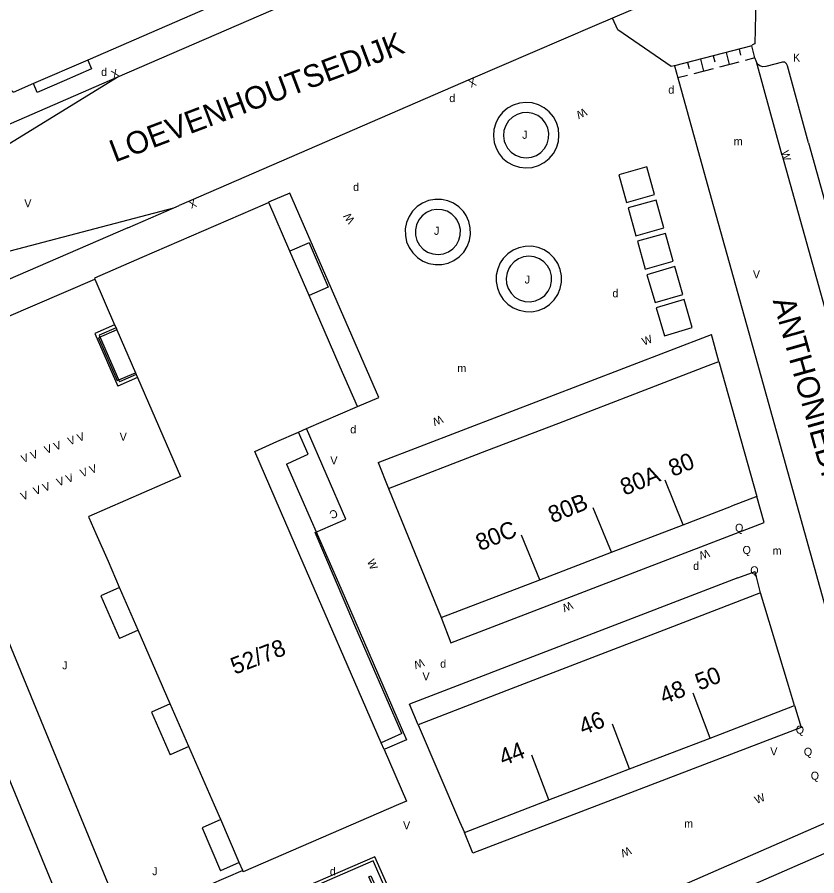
# Model space of a CAD drawing. Extents: x 134999 to 136502, y 457398 to 459002.
# Drawn here: x 135851.3 to 135901.2, y 457582.3 to 457636 of the extents above; entities that cross this region are included whole.
import ezdxf

# ---------------------------------------------------------------- set-up
doc = ezdxf.new("R2010")
doc.units = 0
for name, color, linetype in [('RI_DGTB_15', 7, 'Continuous'), ('RI_DGTB_2', 7, 'Continuous'), ('RI_DGTB_29', 7, 'Continuous'), ('RI_DGTB_30', 7, 'Continuous'), ('RI_DGTB_31', 7, 'Continuous'), ('RI_DGTB_35', 7, 'Continuous'), ('RI_DGTB_36', 7, 'Continuous'), ('RI_DGTB_37', 7, 'Continuous'), ('RI_DGTB_43', 7, 'Continuous'), ('RI_DGTB_49', 7, 'Continuous'), ('RI_DGTB_53', 7, 'Continuous'), ('RI_DGTB_7', 7, 'Continuous')]:
    doc.layers.add(name, color=color, linetype=linetype)

msp = doc.modelspace()

# ---------------------------------------------------------------- linework, layer by layer
at = {"layer": 'RI_DGTB_15'}
for p, q in [((135892.864, 457604.266), (135891.729, 457607.043)), ((135888.38, 457602.547), (135887.245, 457605.324)), ((135883.898, 457600.828), (135882.763, 457603.605)), ((135894.552, 457590.946), (135893.478, 457593.747)), ((135889.51, 457589.011), (135888.436, 457591.812)), ((135884.47, 457587.076), (135883.396, 457589.877))]:
    msp.add_line(p, q, dxfattribs=at)
at = {"layer": 'RI_DGTB_2'}
for p, q in [((135895.097, 457614.466), (135897.46, 457606.021)), ((135874.439, 457606.528), (135877.734, 457598.464)), ((135897.46, 457606.021), (135895.878, 457605.422))]:
    msp.add_line(p, q, dxfattribs=at)
for points in [[(135873.983, 457641.263), (135869.992, 457639.532), (135855.655, 457633.289)], [(135855.655, 457633.289), (135852.261, 457631.816)], [(135852.261, 457631.816), (135850.99, 457631.272), (135850.952, 457631.359)], [(135866.967, 457624.394), (135866.736, 457624.298), (135859.037, 457620.949), (135856.083, 457619.661), (135856.103, 457619.614)], [(135868.291, 457621.346), (135866.967, 457624.394)], [(135869.489, 457618.59), (135868.291, 457621.346)], [(135856.103, 457619.614), (135857.341, 457616.757)], [(135872.502, 457611.66), (135871.439, 457614.101), (135869.489, 457618.59)], [(135857.341, 457616.757), (135857.425, 457616.564)], [(135857.425, 457616.564), (135857.48, 457616.438)], [(135857.48, 457616.438), (135858.642, 457613.762)], [(135889.563, 457612.341), (135894.43, 457614.214), (135895.097, 457614.466)], [(135858.642, 457613.762), (135858.692, 457613.646)], [(135858.692, 457613.646), (135858.776, 457613.453)], [(135858.776, 457613.453), (135861.452, 457607.285), (135855.721, 457604.786)], [(135885.082, 457610.618), (135886.009, 457610.974), (135889.563, 457612.341)], [(135869.334, 457610.272), (135872.508, 457611.645)], [(135872.508, 457611.645), (135872.502, 457611.66)], [(135880.601, 457608.896), (135885.082, 457610.618)], [(135873.991, 457590.649), (135868.63, 457602.979), (135866.089, 457608.85), (135867.468, 457609.465), (135868.83, 457610.054)], [(135868.83, 457610.054), (135869.334, 457610.272)], [(135874.439, 457606.528), (135880.601, 457608.896)], [(135892.864, 457604.266), (135895.878, 457605.422)], [(135857.653, 457600.34), (135856.947, 457601.967), (135856.19, 457603.705), (135855.757, 457604.704), (135855.721, 457604.786)], [(135888.38, 457602.547), (135892.864, 457604.266)], [(135883.898, 457600.828), (135888.38, 457602.547)], [(135877.734, 457598.464), (135883.898, 457600.828)], [(135858.815, 457597.672), (135857.653, 457600.34)], [(135897.698, 457600.006), (135891.93, 457597.786)], [(135899.822, 457592.969), (135899.375, 457594.433), (135897.698, 457600.006)], [(135860.814, 457593.079), (135858.815, 457597.672)], [(135891.93, 457597.786), (135886.889, 457595.847)], [(135886.889, 457595.847), (135881.85, 457593.908)], [(135881.85, 457593.908), (135876.308, 457591.775)], [(135861.976, 457590.412), (135860.814, 457593.079)], [(135894.552, 457590.946), (135899.822, 457592.969)], [(135876.308, 457591.775), (135878.877, 457585.742), (135879.194, 457585.052)], [(135874.175, 457590.226), (135873.991, 457590.649)], [(135889.51, 457589.011), (135894.552, 457590.946)], [(135863.964, 457585.848), (135863.568, 457586.761), (135861.976, 457590.412)], [(135874.175, 457590.226), (135875.569, 457587.001), (135875.08, 457586.787)], [(135884.47, 457587.076), (135887.57, 457588.266), (135889.51, 457589.011)], [(135875.08, 457586.787), (135865.377, 457582.589), (135865.341, 457582.672)], [(135879.194, 457585.052), (135884.47, 457587.076)], [(135865.122, 457583.177), (135863.964, 457585.848)], [(135896.237, 457581.361), (135902.476, 457584.079)], [(135865.341, 457582.672), (135865.122, 457583.177)]]:
    msp.add_lwpolyline(points, dxfattribs=at)
at = {"layer": 'RI_DGTB_31'}
for p, q in [((135897.152, 457634.171), (135892.324, 457632.921)), ((135896.348, 457633.963), (135896.444, 457633.59)), ((135894.739, 457633.546), (135894.835, 457633.174)), ((135895.543, 457633.755), (135895.736, 457633.01)), ((135897.345, 457633.427), (135896.742, 457633.271)), ((135893.129, 457633.129), (135893.225, 457632.757)), ((135893.934, 457633.338), (135894.127, 457632.594)), ((135896.339, 457633.166), (135895.133, 457632.854)), ((135893.121, 457632.333), (135892.517, 457632.177)), ((135894.73, 457632.75), (135893.523, 457632.437))]:
    msp.add_line(p, q, dxfattribs=at)
for points in [[(135889.326, 457624.388), (135891.074, 457624.883), (135890.581, 457626.624), (135888.833, 457626.13), (135889.326, 457624.388)], [(135889.909, 457622.309), (135891.657, 457622.804), (135891.164, 457624.545), (135889.416, 457624.051), (135889.909, 457622.309)], [(135890.492, 457620.23), (135892.24, 457620.725), (135891.747, 457622.466), (135889.999, 457621.972), (135890.492, 457620.23)], [(135892.841, 457618.653), (135892.33, 457620.387), (135890.589, 457619.874), (135891.1, 457618.14), (135892.841, 457618.653)], [(135891.689, 457616.074), (135893.429, 457616.592), (135892.912, 457618.327), (135891.172, 457617.81), (135891.689, 457616.074)]]:
    msp.add_lwpolyline(points, dxfattribs=at)
at = {"layer": 'RI_DGTB_49'}
msp.add_lwpolyline([(135874.848, 457580.194), (135873.497, 457583.27), (135859.373, 457577.133)], dxfattribs=at)
at = {"layer": 'RI_DGTB_53'}
for p, q in [((135897.152, 457634.171), (135897.164, 457634.233)), ((135897.345, 457633.427), (135897.152, 457634.171)), ((135897.43, 457633.187), (135897.345, 457633.427)), ((135892.303, 457632.926), (135892.324, 457632.921)), ((135892.324, 457632.921), (135892.517, 457632.177)), ((135899.05, 457627.32), (135897.43, 457633.187)), ((135899.07, 457633.162), (135898.019, 457632.895)), ((135900.696, 457628.122), (135899.37, 457632.92)), ((135846.277, 457625.323), (135857.489, 457632.221)), ((135899.05, 457627.32), (135901.682, 457617.865)), ((135848.268, 457620.714), (135861.047, 457624.068)), ((135897.354, 457614.833), (135902.111, 457597.814)), ((135896.269, 457600.959), (135897.347, 457601.34)), ((135897.698, 457600.006), (135897.347, 457601.34)), ((135896.269, 457600.959), (135875.769, 457593.07)), ((135876.308, 457591.775), (135875.769, 457593.07)), ((135875.277, 457591.218), (135873.991, 457590.649))]:
    msp.add_line(p, q, dxfattribs=at)
for points in [[(135857.489, 457632.221), (135875.34, 457639.972), (135886.785, 457644.943)], [(135897.141, 457639.642), (135888.454, 457635.903)], [(135897.141, 457639.642), (135897.449, 457638.908), (135897.337, 457634.299), (135897.164, 457634.233)], [(135888.454, 457635.903), (135887.329, 457635.422), (135879.57, 457632.088), (135862.096, 457624.524), (135861.38, 457624.213)], [(135892.303, 457632.926), (135892.114, 457632.877), (135888.782, 457635.169), (135888.454, 457635.903)], [(135898.019, 457632.895), (135897.836, 457632.869), (135897.652, 457632.92), (135897.504, 457633.042), (135897.43, 457633.187)], [(135899.37, 457632.92), (135899.319, 457633.058), (135899.207, 457633.147), (135899.07, 457633.162)], [(135841.267, 457625.177), (135843.307, 457626.06), (135857.489, 457632.221)], [(135892.517, 457632.177), (135894.359, 457625.552), (135897.354, 457614.833)], [(135881.146, 457627.847), (135881.33, 457627.487), (135881.581, 457627.17), (135881.89, 457626.909), (135882.244, 457626.714), (135882.63, 457626.592), (135883.031, 457626.548), (135883.434, 457626.584), (135883.822, 457626.698), (135884.18, 457626.886), (135884.494, 457627.141), (135884.752, 457627.452), (135884.943, 457627.809), (135885.061, 457628.195), (135885.1, 457628.598), (135885.06, 457629), (135884.942, 457629.387), (135884.75, 457629.742), (135884.492, 457630.053), (135884.177, 457630.308), (135883.819, 457630.495), (135883.431, 457630.609), (135883.028, 457630.644), (135882.627, 457630.6), (135882.241, 457630.477), (135881.888, 457630.281), (135881.579, 457630.02), (135881.328, 457629.702), (135881.145, 457629.342), (135881.035, 457628.953), (135881.004, 457628.55), (135881.053, 457628.149), (135881.146, 457627.847)], [(135881.732, 457628.077), (135881.891, 457627.781), (135882.116, 457627.531), (135882.393, 457627.34), (135882.707, 457627.22), (135883.041, 457627.178), (135883.375, 457627.215), (135883.691, 457627.33), (135883.971, 457627.516), (135884.2, 457627.762), (135884.364, 457628.056), (135884.454, 457628.38), (135884.465, 457628.716), (135884.398, 457629.045), (135884.254, 457629.349), (135884.043, 457629.611), (135883.776, 457629.816), (135883.469, 457629.952), (135883.138, 457630.012), (135882.802, 457629.992), (135882.481, 457629.894), (135882.191, 457629.723), (135881.95, 457629.489), (135881.771, 457629.204), (135881.664, 457628.885), (135881.635, 457628.55), (135881.685, 457628.218), (135881.732, 457628.077)], [(135900.696, 457628.122), (135904.091, 457615.954)], [(135872.502, 457611.66), (135873.846, 457612.223), (135868.288, 457624.976), (135866.961, 457624.407), (135866.967, 457624.394)], [(135879.133, 457623.826), (135878.852, 457624.116), (135878.518, 457624.344), (135878.147, 457624.503), (135877.752, 457624.585), (135877.348, 457624.588), (135876.951, 457624.511), (135876.577, 457624.358), (135876.241, 457624.135), (135875.955, 457623.85), (135875.731, 457623.514), (135875.577, 457623.14), (135875.5, 457622.744), (135875.502, 457622.34), (135875.584, 457621.945), (135875.741, 457621.573), (135875.969, 457621.239), (135876.258, 457620.957), (135876.597, 457620.737), (135876.972, 457620.588), (135877.369, 457620.516), (135877.773, 457620.523), (135878.167, 457620.609), (135878.537, 457620.772), (135878.868, 457621.004), (135879.146, 457621.296), (135879.362, 457621.638), (135879.506, 457622.015), (135879.574, 457622.413), (135879.561, 457622.817), (135879.47, 457623.21), (135879.303, 457623.578), (135879.133, 457623.826)], [(135858.154, 457622.805), (135861.047, 457624.068)], [(135861.047, 457624.068), (135861.38, 457624.213)], [(135878.64, 457623.434), (135878.402, 457623.67), (135878.114, 457623.842), (135877.793, 457623.943), (135877.458, 457623.964), (135877.128, 457623.907), (135876.82, 457623.773), (135876.552, 457623.57), (135876.34, 457623.309), (135876.196, 457623.006), (135876.127, 457622.678), (135876.137, 457622.342), (135876.226, 457622.019), (135876.389, 457621.725), (135876.616, 457621.478), (135876.895, 457621.292), (135877.211, 457621.177), (135877.544, 457621.139), (135877.877, 457621.181), (135878.191, 457621.301), (135878.468, 457621.491), (135878.692, 457621.741), (135878.851, 457622.036), (135878.935, 457622.361), (135878.941, 457622.697), (135878.867, 457623.024), (135878.719, 457623.325), (135878.64, 457623.434)], [(135858.154, 457622.805), (135846.276, 457617.675), (135845.286, 457617.241)], [(135881.432, 457620.62), (135881.27, 457620.249), (135881.184, 457619.854), (135881.176, 457619.449), (135881.249, 457619.051), (135881.398, 457618.675), (135881.618, 457618.335), (135881.9, 457618.045), (135882.234, 457617.817), (135882.606, 457617.658), (135883.002, 457617.575), (135883.407, 457617.572), (135883.804, 457617.648), (135884.179, 457617.8), (135884.516, 457618.024), (135884.803, 457618.309), (135885.029, 457618.645), (135885.184, 457619.018), (135885.263, 457619.415), (135885.263, 457619.82), (135885.183, 457620.216), (135885.026, 457620.59), (135884.8, 457620.925), (135884.512, 457621.209), (135884.174, 457621.432), (135883.799, 457621.583), (135883.401, 457621.659), (135882.997, 457621.654), (135882.601, 457621.57), (135882.229, 457621.411), (135881.896, 457621.181), (135881.614, 457620.891), (135881.432, 457620.62)], [(135881.982, 457620.311), (135881.853, 457620), (135881.801, 457619.668), (135881.828, 457619.332), (135881.934, 457619.012), (135882.111, 457618.726), (135882.351, 457618.49), (135882.64, 457618.317), (135882.962, 457618.217), (135883.297, 457618.195), (135883.629, 457618.253), (135883.938, 457618.387), (135884.207, 457618.59), (135884.42, 457618.85), (135884.566, 457619.154), (135884.637, 457619.483), (135884.628, 457619.819), (135884.541, 457620.144), (135884.379, 457620.44), (135884.153, 457620.689), (135883.874, 457620.878), (135883.559, 457620.996), (135883.224, 457621.037), (135882.89, 457620.997), (135882.574, 457620.881), (135882.295, 457620.693), (135882.067, 457620.445), (135881.982, 457620.311)], [(135845.518, 457615.018), (135848.636, 457616.39), (135856.103, 457619.614)], [(135857.341, 457616.757), (135856.107, 457616.221), (135857.54, 457612.916)], [(135857.425, 457616.564), (135856.383, 457616.112), (135857.649, 457613.193)], [(135858.692, 457613.646), (135857.649, 457613.193)], [(135858.776, 457613.453), (135857.54, 457612.916)], [(135875.277, 457591.218), (135872.355, 457597.974), (135869.859, 457603.777), (135871.78, 457604.618), (135869.334, 457610.272)], [(135854.921, 457578.287), (135849.193, 457592.138), (135844.237, 457604.112), (135843.392, 457604.425), (135840.741, 457605.338), (135840.188, 457606.522)], [(135865.341, 457582.672), (135857.912, 457579.459), (135849.919, 457598.869)], [(135899.822, 457592.969), (135900.223, 457591.595)], [(135900.223, 457591.595), (135879.727, 457583.75), (135879.194, 457585.052)], [(135902.476, 457584.079), (135902.003, 457585.744), (135884.32, 457578.038), (135884.991, 457576.454)], [(135860.833, 457572.377), (135861, 457572.482), (135873.709, 457581.194), (135873.218, 457582.286), (135873.346, 457582.341), (135874.446, 457579.877), (135875.09, 457580.148), (135873.6, 457583.533), (135864.316, 457579.504)]]:
    msp.add_lwpolyline(points, dxfattribs=at)
at = {"layer": 'RI_DGTB_7'}
for p, q in [((135852.502, 457631.253), (135852.261, 457631.816)), ((135869.483, 457621.865), (135868.291, 457621.346)), ((135869.483, 457621.865), (135870.681, 457619.108)), ((135870.681, 457619.108), (135869.489, 457618.59)), ((135873.813, 457608.156), (135894.63, 457616.155)), ((135869.428, 457608.67), (135868.83, 457610.054)), ((135873.813, 457608.156), (135874.439, 457606.528)), ((135878.334, 457596.897), (135897.919, 457604.4)), ((135877.734, 457598.464), (135878.334, 457596.897))]:
    msp.add_line(p, q, dxfattribs=at)
for points in [[(135855.655, 457633.289), (135855.904, 457632.737), (135854.193, 457631.99), (135852.502, 457631.253)], [(135857.48, 457616.438), (135856.33, 457615.934), (135857.496, 457613.271), (135858.642, 457613.762)], [(135895.097, 457614.466), (135894.63, 457616.155)], [(135868.086, 457608.057), (135868.473, 457608.234), (135869.428, 457608.67)], [(135868.086, 457608.057), (135871.472, 457600.302), (135875.565, 457590.839), (135874.21, 457590.25), (135874.175, 457590.226)], [(135897.919, 457604.4), (135897.46, 457606.021)], [(135857.653, 457600.34), (135856.484, 457599.829)], [(135856.484, 457599.829), (135857.643, 457597.16)], [(135858.815, 457597.672), (135857.643, 457597.16)], [(135860.814, 457593.079), (135859.646, 457592.565)], [(135859.646, 457592.565), (135860.808, 457589.897)], [(135861.976, 457590.412), (135860.808, 457589.897)], [(135863.964, 457585.848), (135862.8, 457585.326)], [(135862.8, 457585.326), (135863.962, 457582.657)], [(135865.122, 457583.177), (135863.962, 457582.657)]]:
    msp.add_lwpolyline(points, dxfattribs=at)

# ---------------------------------------------------------------- texts
at = {"layer": 'RI_DGTB_29'}
for p in [(135856.494, 457632.297), (135891.93, 457631.187), (135878.247, 457630.662), (135872.237, 457625.11), (135888.437, 457618.474), (135872.061, 457609.974), (135893.483, 457601.444), (135877.68, 457595.339), (135870.782, 457582.373)]:
    msp.add_text('d', height=0.5, dxfattribs=at).set_placement(p)
at = {"layer": 'RI_DGTB_30'}
for s, p in [('K', (135899.722, 457633.192)), ('V', (135851.697, 457624.094)), ('V', (135897.215, 457619.662)), ('V', (135857.654, 457609.513)), ('V', (135870.815, 457608.029)), ('V', (135876.573, 457594.544)), ('V', (135898.302, 457589.857)), ('V', (135875.359, 457585.241))]:
    msp.add_text(s, height=0.5, dxfattribs=at).set_placement(p)
for s, rotation, p in [('X', 22.9589, (135857.259, 457632.123)), ('X', 202.9589, (135879.8, 457632.186)), ('W', 206.0789, (135886.684, 457630.315)), ('W', 285.7333, (135898.959, 457627.555)), ('X', 202.9589, (135862.326, 457624.622)), ('W', 125.4703, (135872.373, 457623.292)), ('W', 21.9247, (135890.405, 457615.447)), ('W', 202.5761, (135877.723, 457611.124)), ('V', 20.6526, (135854.526, 457609.218)), ('V', 20.6526, (135855.106, 457609.431)), ('V', 20.6526, (135853.061, 457608.678)), ('V', 20.6526, (135853.644, 457608.892)), ('V', 20.6526, (135851.608, 457608.111)), ('V', 20.6526, (135852.191, 457608.328)), ('V', 20.6526, (135855.299, 457607.22)), ('V', 20.6526, (135855.88, 457607.436)), ('V', 20.6526, (135853.825, 457606.653)), ('V', 20.6526, (135854.406, 457606.868)), ('V', 20.6526, (135852.371, 457606.108)), ('V', 20.6526, (135852.951, 457606.323)), ('V', 20.6526, (135851.583, 457605.776)), ('W', 198.6465, (135894.399, 457602.753)), ('W', 293.8775, (135873.091, 457601.977)), ('W', 202.9059, (135885.832, 457599.501)), ('W', 200.2921, (135876.563, 457595.924)), ('W', 24.019, (135897.453, 457586.81)), ('W', 202.3982, (135889.484, 457584.181))]:
    msp.add_text(s, height=0.5, rotation=rotation, dxfattribs=at).set_placement(p)
at = {"layer": 'RI_DGTB_31'}
for s, p in [('J', (135882.801, 457628.371)), ('J', (135877.291, 457622.373)), ('J', (135882.957, 457619.332)), ('Q', (135896.1, 457603.824)), ('Q', (135896.568, 457602.441)), ('Q', (135897.049, 457601.171)), ('J', (135854.065, 457595.235)), ('Q', (135899.893, 457591.216)), ('Q', (135900.397, 457589.837)), ('Q', (135900.829, 457588.343)), ('J', (135859.688, 457582.379))]:
    msp.add_text(s, height=0.5, dxfattribs=at).set_placement(p)
at = {"layer": 'RI_DGTB_35'}
for s, rotation, p in [('80', 22.2344, (135892.21, 457607.247)), ('80C', 22.2275, (135880.168, 457602.609)), ('52/78', 21.4606, (135864.842, 457594.894)), ('50', 21.4606, (135893.866, 457593.899)), ('44', 21.4606, (135881.608, 457589.192))]:
    msp.add_text(s, height=1.054, rotation=rotation, dxfattribs=at).set_placement(p)
at = {"layer": 'RI_DGTB_36'}
for s, rotation, p in [('80A', 22.2344, (135889.197, 457606.072)), ('80B', 22.2275, (135884.69, 457604.346)), ('48', 21.4606, (135891.65, 457593.044)), ('46', 21.4606, (135886.601, 457591.111))]:
    msp.add_text(s, height=1.054, rotation=rotation, dxfattribs=at).set_placement(p)
at = {"layer": 'RI_DGTB_37'}
for s, height, rotation, p in [('LOEVENHOUTSEDIJK', 1.40017, 20.727, (135857.356, 457626.882)), ('ANTHONIEDIJK', 1.39997, 285.7002, (135898.447, 457618.265))]:
    msp.add_text(s, height=height, rotation=rotation, dxfattribs=at).set_placement(p)
at = {"layer": 'RI_DGTB_43'}
for p in [(135896.019, 457627.967), (135878.752, 457613.798), (135898.449, 457602.398), (135892.921, 457585.353)]:
    msp.add_text('m', height=0.5, dxfattribs=at).set_placement(p)
at = {"layer": 'RI_DGTB_7'}
msp.add_text('C', height=0.5, rotation=201.9347, dxfattribs=at).set_placement((135871.155, 457605.255))

doc.saveas('drawing.dxf')
